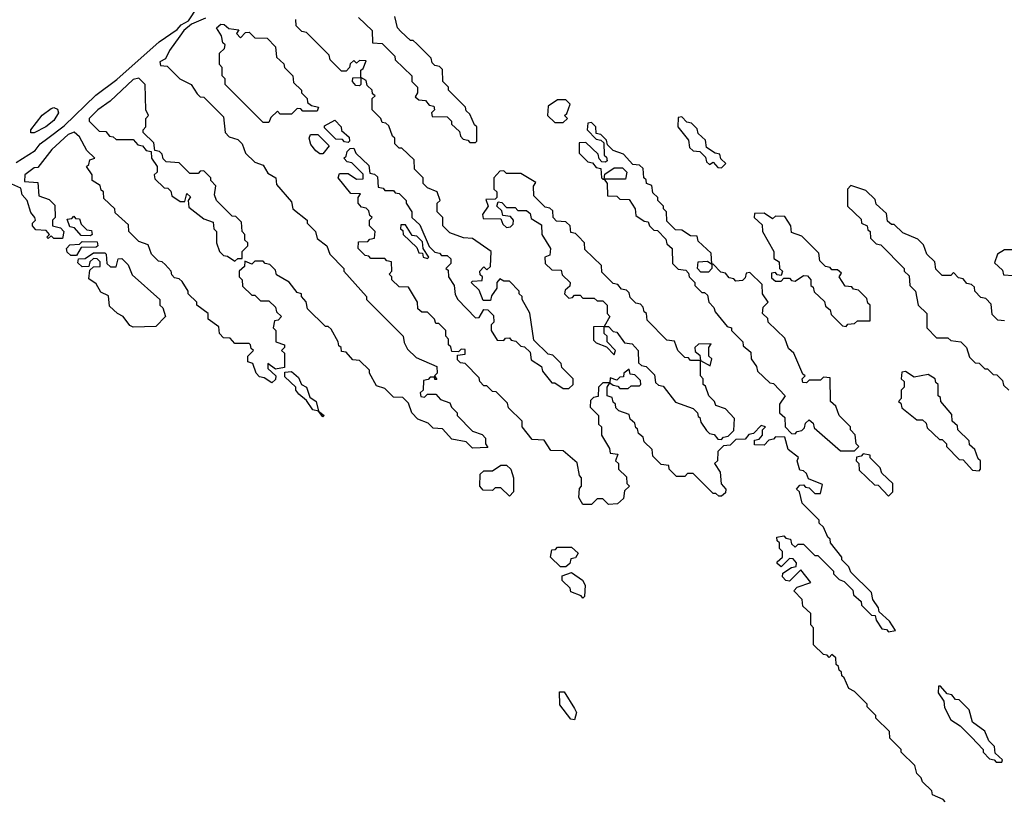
# Model space of a CAD drawing. Extents: x 2737310 to 2869991, y 870230 to 1012730.
# Tile 324 of 479: x 2775794 to 2779274, y 967265 to 970024. Entities that reach past the tile are written whole.
import ezdxf

# ---------------------------------------------------------------- set-up
doc = ezdxf.new("R2010")
doc.units = 0

msp = doc.modelspace()

# ---------------------------------------------------------------- linework, layer by layer
at = {"layer": '0CON02XD'}
for points in [[(2775781.2, 969518.8), (2775848.9, 969561.1), (2775866, 969585), (2775894.2, 969605), (2775951.1, 969648.9), (2776062.7, 969757.3), (2776137.3, 969812.7), (2776287.5, 969945), (2776351.2, 969988.8), (2776365, 970006), (2776390.7, 970019.3), (2776422.2, 970067.8)], [(2776450.8, 970029.2), (2776401.7, 970008.3), (2776373.9, 969986.1), (2776360, 969965), (2776323.3, 969915), (2776310, 969885), (2776290, 969875), (2776291.7, 969861.7), (2776315, 969860), (2776360, 969815), (2776400, 969795), (2776421.7, 969761.7), (2776431.7, 969751.7), (2776445, 969750), (2776515, 969680), (2776520, 969625), (2776535, 969610), (2776565, 969600), (2776580, 969585), (2776591.7, 969551.7), (2776625, 969520), (2776655, 969510), (2776671.7, 969481.7), (2776700, 969465), (2776701.7, 969441.7), (2776755, 969380), (2776760, 969355), (2776810, 969315), (2776810, 969305), (2776840, 969275), (2776845, 969250), (2776880, 969225), (2776890, 969195), (2776940, 969145), (2776940, 969135), (2777020, 969045), (2777020, 969035), (2777150, 968905), (2777153, 968883), (2777165, 968860), (2777195, 968830), (2777268.3, 968798.3), (2777270, 968775), (2777260, 968765), (2777268.3, 968751.7), (2777261.7, 968751.7), (2777260, 968760), (2777245, 968760), (2777238.3, 968751.7), (2777221.7, 968748.3), (2777220, 968715), (2777210, 968705), (2777211.7, 968691.7), (2777225, 968690), (2777235, 968700), (2777265, 968700), (2777281.7, 968681.7), (2777315, 968670), (2777320, 968655), (2777340, 968635), (2777340, 968625), (2777395, 968570), (2777428.3, 968558.3), (2777440, 968545), (2777440, 968525), (2777448.3, 968511.7), (2777395, 968510), (2777371.7, 968531.7), (2777321.7, 968541.7), (2777288.3, 968578.3), (2777255, 968580), (2777238.3, 968598.3), (2777201.7, 968611.7), (2777180, 968635), (2777168.3, 968668.3), (2777148.3, 968688.3), (2777115, 968690), (2777085, 968720), (2777055, 968730), (2777030, 968775), (2777030, 968785), (2776995, 968820), (2776971.7, 968821.7), (2776948.3, 968848.3), (2776931.7, 968851.7), (2776930, 968865), (2776921.7, 968871.7), (2776920, 968885), (2776895, 968930), (2776885, 968940), (2776875, 968940), (2776811.7, 969001.7), (2776807, 969027), (2776790, 969045), (2776790, 969055), (2776775, 969060), (2776746.4, 969096.4), (2776701.7, 969121.7), (2776698.3, 969138.3), (2776678.3, 969158.3), (2776661.7, 969161.7), (2776655, 969170), (2776625, 969170), (2776615, 969160), (2776590, 969170), (2776588.3, 969151.7), (2776570, 969135), (2776570, 969115), (2776580, 969105), (2776581.7, 969081.7), (2776615, 969050), (2776625, 969050), (2776645, 969030), (2776675, 969030), (2776698.3, 969008.3), (2776701.7, 968991.7), (2776720, 968975), (2776708.3, 968961.7), (2776695, 968960)], [(2777900, 968665), (2777891.7, 968671.7), (2777888.3, 968688.3), (2777870, 968695), (2777870, 968725), (2777880, 968740), (2777855, 968740), (2777840, 968725), (2777838.3, 968691.7), (2777821.7, 968688.3), (2777811.7, 968678.3), (2777810, 968655), (2777840, 968625), (2777840, 968595), (2777850, 968585), (2777850, 968555), (2777878.3, 968508.3), (2777881.7, 968491.7), (2777908.3, 968488.3), (2777900, 968465), (2777910, 968455), (2777910, 968435), (2777938.3, 968408.3), (2777940, 968385), (2777950, 968375), (2777931.7, 968358.3), (2777928.3, 968331.7), (2777907.5, 968312.5), (2777875, 968310), (2777855, 968330), (2777835, 968330), (2777815, 968310), (2777785, 968310), (2777770, 968335), (2777773, 968367), (2777780, 968375), (2777780, 968405), (2777773, 968413), (2777765, 968457.5), (2777715, 968500), (2777671.7, 968501.7), (2777648.3, 968538.3), (2777605, 968540), (2777570, 968585), (2777570, 968605), (2777521.7, 968651.7), (2777518.3, 968668.3), (2777478.3, 968708.3), (2777465, 968710), (2777445, 968730), (2777435, 968730), (2777420, 968745), (2777418.3, 968758.3), (2777368.3, 968808.3), (2777351.7, 968811.7), (2777341.7, 968821.7), (2777341.7, 968838.3), (2777368.3, 968841.7), (2777368.3, 968858.3), (2777355, 968860), (2777345, 968850), (2777321.7, 968851.7), (2777318.3, 968868.3), (2777310, 968875), (2777310, 968895), (2777300, 968905), (2777300, 968925), (2777275, 968950), (2777265, 968950), (2777260, 968965), (2777235, 968990), (2777215, 968990), (2777201.7, 969001.7), (2777200, 969025), (2777168.3, 969078.3), (2777135, 969080), (2777110, 969105), (2777110, 969115), (2777100, 969125), (2777110, 969135), (2777108.3, 969168.3), (2777091.7, 969171.7), (2777085, 969180), (2777035, 969180), (2777028.3, 969188.3), (2777015, 969190), (2776990, 969215), (2776991.7, 969238.3), (2777025, 969240), (2777031.7, 969248.3), (2777048.3, 969251.7), (2777050, 969275), (2777030, 969295), (2777030, 969315), (2777040, 969325), (2777031.7, 969331.7), (2777028.3, 969348.3), (2777018.3, 969358.3), (2777001.7, 969361.7), (2776990, 969375), (2776990, 969395), (2776998.3, 969408.3), (2776965, 969410), (2776920, 969465), (2776925, 969480), (2776955, 969480), (2776985, 969460), (2777008.3, 969461.7), (2777008.3, 969478.3), (2776968.3, 969518.3), (2776951.7, 969521.7), (2776940, 969535), (2776948.3, 969541.7), (2776951.7, 969558.3), (2776961.7, 969568.3), (2776975, 969570), (2776981.7, 969551.7), (2777028.3, 969508.3), (2777031.7, 969481.7), (2777048.3, 969478.3), (2777058.3, 969468.3), (2777061.7, 969431.7), (2777078.3, 969428.3), (2777085, 969420), (2777115, 969420), (2777121.7, 969411.7), (2777135, 969410), (2777160, 969385), (2777160, 969375), (2777180, 969345), (2777180, 969325), (2777208.3, 969298.3), (2777241.7, 969221.7), (2777261.7, 969201.7), (2777278.3, 969198.3), (2777285, 969190), (2777305, 969190), (2777318.3, 969178.3), (2777318.3, 969161.7), (2777300, 969145), (2777308.3, 969138.3), (2777310, 969115), (2777330, 969085), (2777333, 969053), (2777342.5, 969035), (2777405, 968970), (2777418.3, 968971.7), (2777435, 969000), (2777448.3, 968998.3), (2777468.3, 968978.3), (2777470, 968955), (2777460, 968945), (2777460, 968925), (2777481.7, 968891.7), (2777505, 968890), (2777511.7, 968898.3), (2777525, 968900), (2777531.7, 968891.7), (2777548.3, 968888.3), (2777565, 968870), (2777578.3, 968868.3), (2777598.3, 968848.3), (2777601.7, 968821.7), (2777638.3, 968798.3), (2777641.7, 968781.7), (2777675, 968740), (2777685, 968740), (2777715, 968720), (2777735, 968720), (2777750, 968735), (2777750, 968755), (2777710, 968795), (2777708.3, 968808.3), (2777678.3, 968838.3), (2777661.7, 968841.7), (2777611.7, 968891.7), (2777597, 968987), (2777570, 969035), (2777570, 969045), (2777560, 969055), (2777560, 969065), (2777525, 969100), (2777505, 969100), (2777491.7, 969108.3), (2777480, 969095), (2777480, 969075), (2777461.7, 969048.3), (2777458.3, 969031.7), (2777431.7, 969031.7), (2777418.3, 969068.3), (2777390, 969095), (2777395, 969100), (2777428.3, 969101.7), (2777430, 969115), (2777421.7, 969121.7), (2777420, 969135), (2777435, 969150), (2777445, 969140), (2777458.3, 969151.7), (2777460, 969205), (2777395, 969250), (2777363, 969253), (2777315, 969270), (2777290, 969295), (2777290, 969325), (2777270, 969345), (2777270, 969375), (2777280, 969385), (2777270, 969415), (2777235, 969430), (2777220, 969445), (2777220, 969465), (2777190, 969495), (2777188.3, 969528.3), (2777145, 969570), (2777135, 969570), (2777120, 969585), (2777120, 969605), (2777111.7, 969611.7), (2777098.3, 969648.3), (2777088.3, 969658.3), (2777075, 969660), (2777070, 969675), (2777040, 969705), (2777040, 969745), (2777050, 969755), (2777041.7, 969761.7), (2777040, 969775), (2777021.7, 969791.7), (2777018.3, 969808.3), (2777000, 969820), (2777000, 969795), (2776995, 969790), (2776981.7, 969791.7), (2776970, 969805), (2776971.7, 969818.3), (2777000, 969820), (2777000, 969845), (2777008.3, 969851.7), (2777018.3, 969878.3), (2776995, 969880), (2776985, 969870), (2776975, 969880), (2776961.7, 969868.3), (2776960, 969855), (2776948.3, 969841.7), (2776931.7, 969841.7), (2776891.7, 969881.7), (2776888.3, 969898.3), (2776808.3, 969978.3), (2776791.7, 969981.7), (2776771.7, 970001.7), (2776770, 970025)], [(2776991.7, 970031.7), (2777040, 969985), (2777041.7, 969941.7), (2777075, 969940), (2777120, 969895), (2777121.7, 969881.7), (2777180, 969825), (2777180, 969805), (2777200, 969785), (2777200, 969765), (2777191.7, 969751.7), (2777205, 969740), (2777228.3, 969738.3), (2777241.7, 969721.7), (2777258.3, 969718.3), (2777260, 969705), (2777250, 969695), (2777251.7, 969681.7), (2777305, 969680), (2777320, 969665), (2777320, 969655), (2777348.3, 969628.3), (2777351.7, 969611.7), (2777361.7, 969601.7), (2777378.3, 969598.3), (2777385, 969590), (2777405, 969590), (2777410, 969595), (2777410, 969645), (2777401.7, 969651.7), (2777385, 969690), (2777371.7, 969701.7), (2777370, 969715), (2777310, 969775), (2777310, 969785), (2777290, 969805), (2777288.3, 969848.3), (2777278.3, 969858.3), (2777261.7, 969861.7), (2777251.7, 969871.7), (2777248.3, 969888.3), (2777198.3, 969938.3), (2777185, 969950), (2777175, 969950), (2777141.7, 969981.7), (2777130, 969995), (2777120, 970035)], [(2776675, 969660), (2776655, 969660), (2776520, 969795), (2776520, 969815), (2776510, 969825), (2776510, 969855), (2776500, 969865), (2776500, 969905), (2776518.3, 969921.7), (2776520, 969935), (2776511.7, 969941.7), (2776507, 969967), (2776490, 969995), (2776505, 970007.5), (2776517, 970007), (2776533, 969993), (2776568.3, 969988.3), (2776560, 969975), (2776575, 969960), (2776591.7, 969978.3), (2776605, 969980), (2776625, 969960), (2776668.3, 969958.3), (2776698.3, 969928.3), (2776701.7, 969891.7), (2776728.3, 969868.3), (2776730, 969855), (2776760, 969825), (2776761.7, 969801.7), (2776790, 969775), (2776790, 969765), (2776810, 969745), (2776811.7, 969731.7), (2776825, 969720), (2776850, 969715), (2776845, 969700), (2776795, 969700), (2776788.3, 969708.3), (2776775, 969710), (2776755, 969690), (2776715, 969690), (2776705, 969700), (2776681.7, 969678.3), (2776675, 969660)], [(2776555, 969170), (2776565, 969180), (2776580, 969180), (2776580, 969205), (2776600, 969225), (2776600, 969235), (2776590, 969245), (2776590, 969265), (2776580, 969275), (2776578.3, 969308.3), (2776558.3, 969328.3), (2776545, 969330), (2776490, 969385), (2776482.5, 969405), (2776487, 969437), (2776470, 969455), (2776470, 969465), (2776445, 969490), (2776431.7, 969488.3), (2776425, 969480), (2776395, 969480), (2776358.3, 969518.3), (2776311.7, 969521.7), (2776301.7, 969531.7), (2776298.3, 969548.3), (2776288.3, 969558.3), (2776271.7, 969561.7), (2776268.3, 969588.3), (2776230, 969625), (2776230, 969635), (2776240, 969645), (2776240, 969675), (2776250, 969685), (2776240, 969705), (2776237.5, 969795), (2776215, 969817.5), (2776195, 969812.5), (2776113.9, 969736.1), (2776070, 969705), (2776040, 969675), (2776040, 969665), (2776075, 969630), (2776098.3, 969628.3), (2776111.7, 969611.7), (2776125, 969610), (2776135, 969600), (2776195, 969600), (2776211.7, 969581.7), (2776228.3, 969578.3), (2776241.7, 969561.7), (2776258.3, 969558.3), (2776260, 969535), (2776280, 969505), (2776280, 969485), (2776270, 969475), (2776271.7, 969461.7), (2776305, 969430), (2776318.3, 969428.3), (2776328.3, 969418.3), (2776331.7, 969401.7), (2776361.7, 969381.7), (2776378.3, 969381.7), (2776385, 969410), (2776398.3, 969398.3), (2776390, 969385), (2776391.7, 969361.7), (2776445, 969320), (2776478.3, 969308.3), (2776480, 969285), (2776490, 969275), (2776490, 969235), (2776500, 969205), (2776515, 969190), (2776528.3, 969188.3), (2776555, 969170)], [(2777715, 969660), (2777730, 969675), (2777720, 969685), (2777728.3, 969691.7), (2777740, 969725), (2777725, 969740), (2777695, 969740), (2777661.7, 969718.3), (2777660, 969685), (2777685, 969660), (2777715, 969660)], [(2775833.6, 969623.6), (2775833.3, 969635), (2775874, 969686), (2775905, 969710), (2775915, 969713.3), (2775927.7, 969707.7), (2775931.2, 969695), (2775915, 969668), (2775886.2, 969645), (2775845, 969624), (2775833.6, 969623.6)], [(2776955, 969590), (2776941.7, 969591.7), (2776935, 969600), (2776911.7, 969601.7), (2776871.7, 969641.7), (2776871.7, 969648.3), (2776908.3, 969668.3), (2776930, 969645), (2776931.7, 969631.7), (2776958.3, 969608.3), (2776960, 969595), (2776955, 969590)], [(2778275, 969500), (2778290, 969515), (2778271.7, 969531.7), (2778268.3, 969548.3), (2778251.7, 969551.7), (2778221.7, 969571.7), (2778218.3, 969598.3), (2778191.7, 969621.7), (2778188.3, 969638.3), (2778168.3, 969658.3), (2778151.7, 969661.7), (2778135, 969680), (2778121.7, 969678.3), (2778120, 969645), (2778158.3, 969598.3), (2778161.7, 969571.7), (2778175, 969560), (2778198.3, 969558.3), (2778218.3, 969538.3), (2778221.7, 969521.7), (2778231.7, 969511.7), (2778245, 969520), (2778261.7, 969501.7), (2778275, 969500)], [(2778745, 968500), (2778760, 968515), (2778750, 968525), (2778747, 968557), (2778730, 968575), (2778730, 968585), (2778690, 968625), (2778678.3, 968658.3), (2778660, 968675), (2778658.3, 968758.3), (2778635, 968760), (2778625, 968750), (2778585, 968750), (2778575, 968740), (2778561.7, 968741.7), (2778560, 968755), (2778570, 968765), (2778561.7, 968771.7), (2778530, 968845), (2778511.7, 968861.7), (2778498.3, 968898.3), (2778440, 968955), (2778438.3, 968968.3), (2778420, 968985), (2778421.7, 969008.3), (2778440, 969025), (2778420, 969055), (2778418.3, 969088.3), (2778375, 969130), (2778361.7, 969128.3), (2778358.3, 969111.7), (2778348.3, 969101.7), (2778325, 969100), (2778318.3, 969108.3), (2778301.7, 969111.7), (2778288.3, 969128.3), (2778271.7, 969131.7), (2778245, 969160), (2778240, 969160), (2778240, 969145), (2778228.3, 969131.7), (2778201.7, 969131.7), (2778190, 969145), (2778191.7, 969168.3), (2778225, 969170), (2778240, 969160), (2778238.3, 969198.3), (2778191.7, 969241.7), (2778188.3, 969258.3), (2778165, 969260), (2778135, 969280), (2778111.7, 969281.7), (2778081.7, 969311.7), (2778080, 969345), (2778070, 969355), (2778070, 969365), (2778050, 969385), (2778050, 969395), (2778031.7, 969411.7), (2778028.3, 969438.3), (2778010, 969445), (2778008.3, 969458.3), (2778000, 969465), (2777998.3, 969498.3), (2777985, 969510), (2777961.7, 969511.7), (2777928.3, 969548.3), (2777891.7, 969561.7), (2777871.7, 969581.7), (2777868.3, 969598.3), (2777848.3, 969618.3), (2777831.7, 969621.7), (2777830, 969645), (2777815, 969660), (2777801.7, 969658.3), (2777800, 969635), (2777831.7, 969601.7), (2777848.3, 969598.3), (2777858.3, 969588.3), (2777860, 969545), (2777868.3, 969538.3), (2777870, 969525), (2777865, 969520), (2777851.7, 969521.7), (2777841.7, 969531.7), (2777838.3, 969548.3), (2777795, 969590), (2777771.7, 969588.3), (2777771.7, 969551.7), (2777801.7, 969521.7), (2777818.3, 969518.3), (2777831.7, 969501.7), (2777848.3, 969498.3), (2777850, 969465), (2777855, 969460), (2777860, 969460), (2777861.7, 969478.3), (2777895, 969500), (2777925, 969500), (2777940, 969485), (2777935, 969460), (2777860, 969460), (2777870, 969445), (2777871.7, 969401.7), (2777905, 969400), (2777915, 969390), (2777948.3, 969388.3), (2777970, 969355), (2777971.7, 969331.7), (2778001.7, 969311.7), (2778015, 969310), (2778020, 969295), (2778035, 969280), (2778048.3, 969278.3), (2778078.3, 969248.3), (2778081.7, 969231.7), (2778100, 969215), (2778101.7, 969161.7), (2778121.7, 969141.7), (2778148.3, 969138.3), (2778158.3, 969128.3), (2778160, 969115), (2778180, 969095), (2778180, 969085), (2778205, 969060), (2778215, 969060), (2778225, 969050), (2778230, 969025), (2778247, 969007), (2778251.7, 968991.7), (2778295, 968940), (2778310, 968935), (2778310, 968925), (2778350, 968885), (2778351.7, 968871.7), (2778378.3, 968848.3), (2778380, 968825), (2778398.3, 968798.3), (2778401.7, 968781.7), (2778445, 968740), (2778458.3, 968738.3), (2778500, 968695), (2778480, 968665), (2778480, 968635), (2778498.3, 968618.3), (2778500, 968585), (2778521.7, 968561.7), (2778535, 968560), (2778541.7, 968568.3), (2778558.3, 968571.7), (2778568.3, 968581.7), (2778571.7, 968598.3), (2778585, 968610), (2778598.3, 968598.3), (2778601.7, 968581.7), (2778695, 968500), (2778745, 968500)], [(2776695, 968960), (2776690, 968935), (2776700, 968925), (2776700, 968885), (2776730, 968875), (2776730, 968865), (2776720, 968855), (2776730, 968845), (2776730, 968795), (2776698.3, 968788.3), (2776671.7, 968808.3), (2776671.7, 968791.7), (2776700, 968765), (2776698.3, 968751.7), (2776685, 968740), (2776658.3, 968758.3), (2776641.7, 968761.7), (2776630, 968775), (2776618.3, 968808.3), (2776600, 968815), (2776600, 968835), (2776620, 968855), (2776611.7, 968861.7), (2776610, 968875), (2776605, 968880), (2776555, 968880), (2776538.3, 968898.3), (2776515, 968900), (2776500, 968915), (2776498.3, 968938.3), (2776460, 968965), (2776460, 968985), (2776420, 969015), (2776420, 969025), (2776390, 969055), (2776390, 969065), (2776368.3, 969098.3), (2776358.3, 969108.3), (2776341.7, 969111.7), (2776331.7, 969121.7), (2776330, 969135), (2776308.3, 969158.3), (2776298.3, 969168.3), (2776285, 969170), (2776260, 969195), (2776248.3, 969228.3), (2776215, 969240), (2776180, 969275), (2776178.3, 969298.3), (2776131.7, 969341.7), (2776130, 969355), (2776091.7, 969391.7), (2776090, 969415), (2776081.7, 969421.7), (2776078.3, 969438.3), (2776050, 969455), (2776050, 969475), (2776030, 969505), (2776038.3, 969511.7), (2776041.7, 969528.3), (2776060, 969535), (2776031.7, 969561.7), (2776005, 969610), (2775986.4, 969626.4), (2775965, 969617.5), (2775907.5, 969565), (2775858.3, 969501.7), (2775845, 969500), (2775812.5, 969475), (2775811.7, 969451.7), (2775858.3, 969448.3), (2775861.7, 969401.7), (2775898.3, 969388.3), (2775918.3, 969368.3), (2775920, 969325), (2775910, 969315), (2775910, 969295), (2775938.3, 969288.3), (2775950, 969275), (2775945, 969250), (2775915, 969250), (2775905, 969260), (2775895, 969250), (2775890, 969255), (2775900, 969265), (2775888.3, 969278.3), (2775851.7, 969281.7), (2775840, 969295), (2775840, 969305), (2775850, 969315), (2775847.5, 969325), (2775833, 969343), (2775820, 969385), (2775802.5, 969405), (2775798.3, 969428.3), (2775745, 969452.5)], [(2776865, 969550), (2776855, 969550), (2776840.7, 969560.7), (2776823, 969583), (2776817.5, 969605), (2776821.7, 969618.3), (2776848.3, 969618.3), (2776888.3, 969578.3), (2776865, 969550)], [(2778275, 968540), (2778281.7, 968548.3), (2778298.3, 968551.7), (2778318.3, 968571.7), (2778320, 968615), (2778288.3, 968648.3), (2778255, 968660), (2778250, 968675), (2778230, 968695), (2778218.3, 968728.3), (2778210, 968735), (2778210, 968755), (2778200, 968765), (2778200, 968820), (2778165, 968820), (2778158.3, 968828.3), (2778145, 968830), (2778120, 968855), (2778108.3, 968888.3), (2778081.7, 968891.7), (2778011.7, 968961.7), (2778010, 968985), (2778001.7, 968991.7), (2777998.3, 969008.3), (2777988.3, 969018.3), (2777971.7, 969021.7), (2777951.7, 969041.7), (2777948.3, 969058.3), (2777938.3, 969068.3), (2777921.7, 969071.7), (2777908.3, 969088.3), (2777891.7, 969091.7), (2777851.7, 969131.7), (2777850, 969155), (2777791.7, 969211.7), (2777790, 969235), (2777768.3, 969258.3), (2777758.3, 969268.3), (2777741.7, 969271.7), (2777740, 969295), (2777725, 969310), (2777691.7, 969311.7), (2777680, 969325), (2777678.3, 969348.3), (2777668.3, 969358.3), (2777651.7, 969361.7), (2777611.7, 969401.7), (2777610, 969435), (2777618.3, 969448.3), (2777565, 969480), (2777515, 969480), (2777505, 969490), (2777491.7, 969488.3), (2777470, 969465), (2777470, 969425), (2777480, 969415), (2777480, 969395), (2777475, 969390), (2777441.7, 969388.3), (2777450, 969365), (2777430, 969335), (2777431.7, 969321.7), (2777495, 969320), (2777501.7, 969301.7), (2777515, 969290), (2777528.3, 969291.7), (2777538.3, 969301.7), (2777540, 969315), (2777528.3, 969328.3), (2777501.7, 969331.7), (2777498.3, 969348.3), (2777480, 969365), (2777485, 969380), (2777498.3, 969378.3), (2777515, 969360), (2777545, 969360), (2777555, 969350), (2777585, 969350), (2777598.3, 969338.3), (2777601.7, 969321.7), (2777638.3, 969298.3), (2777640, 969265), (2777670, 969215), (2777668.3, 969191.7), (2777650, 969185), (2777651.7, 969161.7), (2777675, 969140), (2777708.3, 969138.3), (2777711.7, 969121.7), (2777740, 969095), (2777738.3, 969081.7), (2777721.7, 969068.3), (2777720, 969055), (2777735, 969040), (2777748.3, 969041.7), (2777755, 969050), (2777775, 969050), (2777785, 969040), (2777825, 969040), (2777835, 969030), (2777855, 969030), (2777870, 969015), (2777870, 968985), (2777880, 968975), (2777860, 968940), (2777875, 968940), (2777891.7, 968921.7), (2777905, 968920), (2777931.7, 968881.7), (2777958.3, 968878.3), (2777980, 968855), (2777981.7, 968811.7), (2777991.7, 968801.7), (2778008.3, 968798.3), (2778038.3, 968768.3), (2778041.7, 968741.7), (2778051.7, 968731.7), (2778068.3, 968728.3), (2778111.7, 968671.7), (2778175, 968650), (2778190, 968635), (2778191.7, 968621.7), (2778198.3, 968618.3), (2778201.7, 968601.7), (2778221.7, 968571.7), (2778231.7, 968561.7), (2778248.3, 968558.3), (2778261.7, 968541.7), (2778275, 968540)], [(2779275, 968960), (2779251.7, 968961.7), (2779231.7, 968981.7), (2779228.3, 969018.3), (2779208.3, 969038.3), (2779191.7, 969041.7), (2779170, 969065), (2779168.3, 969078.3), (2779158.3, 969088.3), (2779141.7, 969091.7), (2779128.3, 969108.3), (2779111.7, 969111.7), (2779095, 969130), (2779085, 969120), (2779055, 969120), (2779031.7, 969141.7), (2779028.3, 969168.3), (2779000, 969195), (2778988.3, 969228.3), (2778968.3, 969248.3), (2778915, 969270), (2778885, 969300), (2778875, 969300), (2778861.7, 969311.7), (2778858.3, 969338.3), (2778821.7, 969371.7), (2778818.3, 969388.3), (2778785, 969420), (2778731.7, 969438.3), (2778720, 969425), (2778720, 969365), (2778768.3, 969318.3), (2778770, 969305), (2778790, 969295), (2778791.7, 969281.7), (2778800, 969275), (2778801.7, 969251.7), (2778821.7, 969231.7), (2778838.3, 969228.3), (2778920, 969145), (2778920, 969135), (2778938.3, 969118.3), (2778940, 969085), (2778960, 969065), (2778970, 969015), (2779000, 968985), (2779000, 968935), (2779035, 968900), (2779075, 968900), (2779085, 968890), (2779120, 968885), (2779140, 968865), (2779151.7, 968831.7), (2779171.7, 968811.7), (2779185, 968810), (2779205, 968790), (2779215, 968790), (2779235, 968770), (2779248.3, 968768.3), (2779268.3, 968748.3), (2779271.7, 968731.7), (2779290, 968715)], [(2776045, 969260), (2776011.7, 969261.7), (2775988.3, 969288.3), (2775971.7, 969291.7), (2775961.7, 969318.3), (2775978.3, 969321.7), (2775985, 969330), (2775991.7, 969321.7), (2776005, 969320), (2776011.7, 969301.7), (2776031.7, 969281.7), (2776048.3, 969278.3), (2776050, 969265), (2776045, 969260)], [(2778715, 968940), (2778721.7, 968948.3), (2778745, 968950), (2778755, 968960), (2778800, 968960), (2778800, 969015), (2778791.7, 969021.7), (2778788.3, 969038.3), (2778758.3, 969068.3), (2778741.7, 969071.7), (2778735, 969080), (2778711.7, 969081.7), (2778690, 969115), (2778698.3, 969128.3), (2778685, 969140), (2778665, 969140), (2778658.3, 969148.3), (2778641.7, 969151.7), (2778621.7, 969171.7), (2778618.3, 969198.3), (2778558.3, 969258.3), (2778521.7, 969271.7), (2778520, 969295), (2778498.3, 969328.3), (2778465, 969330), (2778455, 969320), (2778425, 969340), (2778391.7, 969338.3), (2778390, 969325), (2778418.3, 969298.3), (2778420, 969275), (2778460, 969205), (2778460, 969180), (2778478.3, 969168.3), (2778480, 969145), (2778490, 969135), (2778485, 969120), (2778471.7, 969121.7), (2778465, 969130), (2778451.7, 969128.3), (2778451.7, 969111.7), (2778465, 969100), (2778485, 969100), (2778495, 969110), (2778515, 969110), (2778521.7, 969101.7), (2778535, 969100), (2778565, 969120), (2778578.3, 969118.3), (2778590, 969105), (2778590, 969085), (2778598.3, 969078.3), (2778601.7, 969061.7), (2778638.3, 969028.3), (2778641.7, 969011.7), (2778658.3, 968998.3), (2778661.7, 968981.7), (2778701.7, 968941.7), (2778715, 968940)], [(2777235, 969180), (2777240, 969185), (2777220, 969215), (2777218.3, 969238.3), (2777198.3, 969258.3), (2777181.7, 969261.7), (2777158.3, 969298.3), (2777141.7, 969298.3), (2777140, 969285), (2777148.3, 969278.3), (2777150, 969265), (2777198.3, 969218.3), (2777205, 969200), (2777218.3, 969198.3), (2777220, 969185), (2777235, 969180)], [(2775995, 969190), (2775975, 969190), (2775961.7, 969201.7), (2775960, 969215), (2775971.7, 969228.3), (2776005, 969230), (2776015, 969240), (2776068.3, 969238.3), (2776070, 969225), (2776065, 969220), (2776011.7, 969218.3), (2775995, 969190)], [(2776195, 968937.5), (2776183.6, 968943.6), (2776160, 968975), (2776140, 968985), (2776111.7, 969011.7), (2776108.3, 969048.3), (2776080.7, 969060.7), (2776065, 969090), (2776038.3, 969108.3), (2776041.7, 969138.3), (2776055, 969150), (2776078.3, 969151.7), (2776078.3, 969168.3), (2776068.3, 969178.3), (2776055, 969180), (2776041.7, 969168.3), (2776038.3, 969151.7), (2776015, 969150), (2776000, 969165), (2776001.7, 969178.3), (2776025, 969180), (2776055, 969200), (2776095, 969200), (2776100, 969195), (2776101.7, 969161.7), (2776115, 969150), (2776135, 969150), (2776141.7, 969178.3), (2776155, 969180), (2776177, 969157), (2776191.7, 969121.7), (2776290, 969035), (2776290, 969015), (2776300, 969005), (2776310, 968975), (2776275, 968940), (2776195, 968937.5)], [(2779305, 969120), (2779311.7, 969128.3), (2779328.3, 969131.7), (2779331.7, 969148.3), (2779340, 969155), (2779340, 969175), (2779331.7, 969181.7), (2779328.3, 969198.3), (2779311.7, 969201.7), (2779305, 969210), (2779275, 969210), (2779250, 969195), (2779240, 969165), (2779268.3, 969138.3), (2779271.7, 969121.7), (2779305, 969120)], [(2777895, 968840), (2777900, 968855), (2777870, 968885), (2777870, 968905), (2777860, 968915), (2777860, 968940), (2777821.7, 968938.3), (2777821.7, 968891.7), (2777831.7, 968881.7), (2777868.3, 968868.3), (2777895, 968840)], [(2778235, 968800), (2778240, 968825), (2778230, 968835), (2778230, 968865), (2778238.3, 968878.3), (2778193, 968877), (2778180, 968865), (2778181.7, 968851.7), (2778198.3, 968838.3), (2778200, 968820), (2778235, 968800)], [(2776865, 968620), (2776850, 968640), (2776830, 968645), (2776807.5, 968677.5), (2776780.7, 968700.7), (2776770, 968715), (2776770, 968725), (2776731.7, 968761.7), (2776731.7, 968778.3), (2776755, 968780), (2776779.3, 968759.3), (2776790, 968735), (2776807.5, 968725), (2776820, 968690), (2776842.5, 968675), (2776850, 968640), (2776870, 968625), (2776865, 968620)], [(2777945, 968720), (2777955, 968730), (2777985, 968730), (2777990, 968735), (2777988.3, 968748.3), (2777968.3, 968768.3), (2777951.7, 968771.7), (2777948.3, 968788.3), (2777930, 968775), (2777928.3, 968761.7), (2777915, 968760), (2777905, 968750), (2777881.7, 968758.3), (2777880, 968740), (2777891.7, 968731.7), (2777908.3, 968728.3), (2777915, 968720), (2777945, 968720)], [(2779185, 968430), (2779190, 968435), (2779190, 968465), (2779181.7, 968471.7), (2779170, 968505), (2779151.7, 968521.7), (2779150, 968535), (2779110, 968575), (2779108.3, 968588.3), (2779090, 968605), (2779088.3, 968628.3), (2779050, 968675), (2779048.3, 968688.3), (2779040, 968695), (2779040, 968735), (2779031.7, 968741.7), (2779030, 968755), (2779005, 968770), (2778955, 968760), (2778925, 968780), (2778911.7, 968778.3), (2778910, 968755), (2778920, 968745), (2778920, 968725), (2778910, 968715), (2778910, 968685), (2778900, 968675), (2778908.3, 968668.3), (2778911.7, 968651.7), (2778965, 968610), (2778985, 968610), (2778998.3, 968598.3), (2779001.7, 968581.7), (2779045, 968540), (2779055, 968540), (2779070, 968525), (2779070, 968515), (2779115, 968470), (2779128.3, 968468.3), (2779161.7, 968431.7), (2779185, 968430)], [(2779065, 967260), (2779058.3, 967268.3), (2779020, 967285), (2779018.3, 967298.3), (2778985, 967330), (2778980, 967345), (2778965, 967360), (2778958.3, 967388.3), (2778910, 967435), (2778910, 967445), (2778870, 967485), (2778868.3, 967508.3), (2778820, 967555), (2778820, 967565), (2778790, 967595), (2778790, 967605), (2778745, 967650), (2778725, 967660), (2778708.3, 967698.3), (2778700, 967705), (2778698.3, 967718.3), (2778690, 967725), (2778688.3, 967738.3), (2778680, 967745), (2778678.3, 967768.3), (2778665, 967780), (2778655, 967770), (2778648.3, 967778.3), (2778635, 967780), (2778600, 967815), (2778600, 967875), (2778590, 967885), (2778590, 967925), (2778561.7, 967951.7), (2778560, 967975), (2778530, 968005), (2778541.7, 968018.3), (2778590, 968035), (2778555, 968080), (2778515, 968040), (2778501.7, 968041.7), (2778490, 968055), (2778491.7, 968068.3), (2778521.7, 968088.3), (2778538.3, 968091.7), (2778540, 968105), (2778528.3, 968118.3), (2778515, 968120), (2778485, 968090), (2778471.7, 968101.7), (2778471.7, 968108.3), (2778490, 968125), (2778490, 968145), (2778480, 968155), (2778480, 968175), (2778471.7, 968181.7), (2778470, 968195), (2778495, 968200), (2778501.7, 968191.7), (2778518.3, 968188.3), (2778521.7, 968171.7), (2778535, 968160), (2778545, 968170), (2778565, 968170), (2778605, 968130), (2778615, 968130), (2778670, 968075), (2778670, 968065), (2778690, 968045), (2778708.3, 968038.3), (2778738.3, 968008.3), (2778741.7, 967991.7), (2778768.3, 967968.3), (2778770, 967955), (2778805, 967920), (2778818.3, 967918.3), (2778821.7, 967901.7), (2778841.7, 967871.7), (2778858.3, 967868.3), (2778865, 967860), (2778890, 967865), (2778868.3, 967898.3), (2778831.7, 967931.7), (2778830, 967945), (2778810, 967975), (2778805, 968000), (2778731.7, 968071.7), (2778725, 968090), (2778700, 968115), (2778700, 968125), (2778660, 968175), (2778658.3, 968188.3), (2778650, 968195), (2778635, 968230), (2778620, 968245), (2778620, 968255), (2778560, 968315), (2778550, 968355), (2778540, 968365), (2778551.7, 968378.3), (2778565, 968380), (2778571.7, 968371.7), (2778585, 968370), (2778605, 968350), (2778625, 968350), (2778631.7, 968381.7), (2778581.7, 968401.7), (2778575, 968420), (2778565, 968430), (2778551.7, 968431.7), (2778542.5, 968465), (2778546.7, 968476.7), (2778510, 968505), (2778498.3, 968548.3), (2778465, 968550), (2778458.3, 968541.7), (2778441.7, 968538.3), (2778425, 968520), (2778391.7, 968521.7), (2778391.7, 968538.3), (2778408.3, 968541.7), (2778420, 968555), (2778420, 968575), (2778430, 968585), (2778415, 968590), (2778388.3, 968561.7), (2778371.7, 968558.3), (2778358.3, 968541.7), (2778325, 968540), (2778305, 968520), (2778281.7, 968518.3), (2778261.7, 968498.3), (2778260, 968465), (2778250, 968455), (2778270, 968425), (2778273, 968383), (2778290, 968365), (2778288.3, 968351.7), (2778275, 968340), (2778265, 968340), (2778255, 968350), (2778245, 968350), (2778175, 968420), (2778155, 968420), (2778145, 968410), (2778115, 968410), (2778090, 968435), (2778088.3, 968448.3), (2778061.7, 968451.7), (2778031.7, 968481.7), (2778030, 968505), (2778001.7, 968531.7), (2777998.3, 968548.3), (2777981.7, 968561.7), (2777978.3, 968578.3), (2777971.7, 968581.7), (2777968.3, 968598.3), (2777951.7, 968611.7), (2777948.3, 968628.3), (2777911.7, 968641.7), (2777901.7, 968651.7), (2777900, 968665)], [(2778865, 968340), (2778880, 968355), (2778880, 968385), (2778841.7, 968421.7), (2778835, 968440), (2778800, 968475), (2778800, 968485), (2778775, 968490), (2778768.3, 968481.7), (2778751.7, 968478.3), (2778750, 968465), (2778760, 968455), (2778761.7, 968431.7), (2778815, 968380), (2778828.3, 968378.3), (2778865, 968340)], [(2777525, 968340), (2777495, 968370), (2777475, 968370), (2777465, 968360), (2777431.7, 968361.7), (2777420, 968375), (2777421.7, 968418.3), (2777435, 968430), (2777465, 968430), (2777495, 968450), (2777515, 968450), (2777530, 968435), (2777540, 968405), (2777540, 968355), (2777525, 968340)], [(2777725, 968090), (2777705, 968090), (2777670, 968125), (2777675, 968150), (2777688.3, 968151.7), (2777695, 968160), (2777745, 968160), (2777768.3, 968138.3), (2777758.3, 968121.7), (2777741.7, 968118.3), (2777738.3, 968101.7), (2777725, 968090)], [(2777785, 967980), (2777778.3, 967988.3), (2777741.7, 968001.7), (2777740, 968015), (2777711.7, 968041.7), (2777711.7, 968058.3), (2777745, 968070), (2777783, 968043), (2777792.5, 968025), (2777790, 967985), (2777785, 967980)], [(2779265, 967400), (2779268.3, 967408.3), (2779241.7, 967431.7), (2779240, 967455), (2779220, 967475), (2779205, 967510), (2779161.7, 967541.7), (2779150, 967585), (2779115, 967620), (2779101.7, 967621.7), (2779088.3, 967638.3), (2779071.7, 967641.7), (2779048.3, 967668.3), (2779041.7, 967668.3), (2779040, 967645), (2779060, 967615), (2779063, 967593), (2779085, 967550), (2779118.3, 967528.3), (2779158.3, 967488.3), (2779200, 967445), (2779200, 967435), (2779221.7, 967411.7), (2779238.3, 967408.3), (2779245, 967400), (2779265, 967400)], [(2777755, 967550), (2777741.7, 967551.7), (2777703, 967603), (2777701.7, 967648.3), (2777718.3, 967648.3), (2777755, 967590), (2777762.5, 967575), (2777755, 967550)]]:
    msp.add_lwpolyline(points, dxfattribs=at)

doc.saveas('drawing.dxf')
